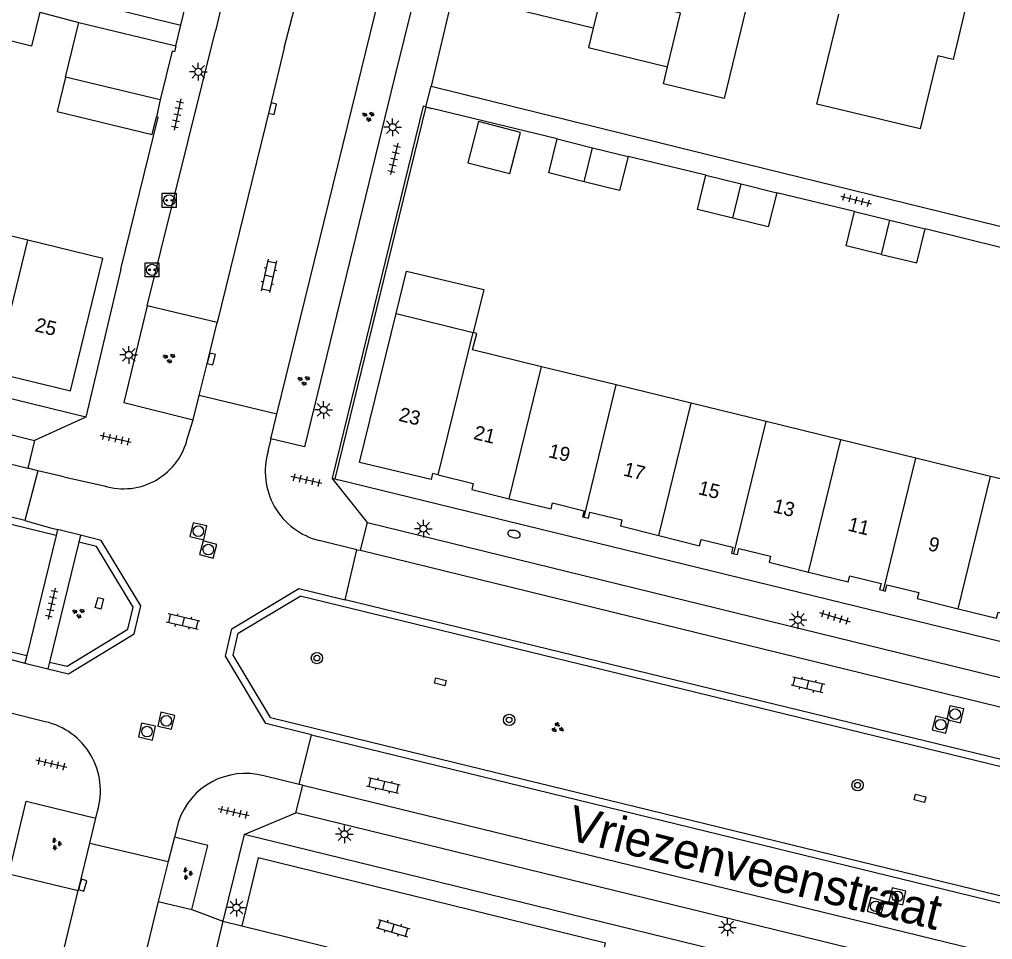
# Model space of a CAD drawing. Extents: x 125000 to 129004, y 397500 to 399008.
# Drawn here: x 126679.9 to 126748.6, y 397940.2 to 398005.2 of the extents above; entities that cross this region are included whole.
import ezdxf

# ---------------------------------------------------------------- set-up
doc = ezdxf.new("R2010")
doc.units = 0
for name, color, linetype in [('gg-afsc-erfafscheiding', 7, 'Continuous'), ('gg-afsc-hekwerk', 7, 'Continuous'), ('gg-afsc-muur', 7, 'Continuous'), ('gg-anno-huisnummerreeks BGT', 7, 'Continuous'), ('gg-anno-openbare ruimte label', 7, 'Continuous'), ('gg-bbg-bijgebouw', 7, 'Continuous'), ('gg-bbg-gedigitaliseerde bebouwing', 7, 'Continuous'), ('gg-bbg-hoofdgebouw', 7, 'Continuous'), ('gg-bbg-luifel en loopbrug', 7, 'Continuous'), ('gg-bbg-tussenscheiding', 7, 'Continuous'), ('gg-knt-verharding', 7, 'Continuous'), ('gg-knt-verharding nz', 7, 'Continuous'), ('gt-grn-weggrens', 7, 'Continuous'), ('gt-symb-boom', 7, 'Continuous'), ('gt-symb-brandkraan', 7, 'Continuous'), ('gt-symb-groenvak', 7, 'Continuous'), ('gt-symb-klinker verharding', 7, 'Continuous'), ('gt-symb-kolk', 7, 'Continuous'), ('gt-symb-kolk center center', 7, 'Continuous'), ('gt-symb-laadpunt elektrisch vervoer', 7, 'Continuous'), ('gt-symb-lichtmast', 7, 'Continuous'), ('gt-symb-rioolschacht', 7, 'Continuous'), ('gt-symb-tegel verharding', 7, 'Continuous')]:
    doc.layers.add(name, color=color, linetype=linetype)

# ---------------------------------------------------------------- blocks, each defined once
blk = doc.blocks.new('gt0-TEG1')
at = {"layer": 'gt-symb-tegel verharding'}
for p, q in [((-1.125, 0), (1.125, 0)), ((-0.9, -0.25), (-0.9, 0.25)), ((-0.45, -0.25), (-0.45, 0.25)), ((0, -0.25), (0, 0.25)), ((0.45, -0.25), (0.45, 0.25)), ((0.9, -0.25), (0.9, 0.25))]:
    blk.add_line(p, q, dxfattribs=at)
blk = doc.blocks.new('gt0-BR')
at = {"layer": 'gt-symb-brandkraan'}
for centre, radius, start, end in [((-0.244, 0), 0.206, 107.56694, 252.43307), ((0.599, -2.664), 3, 106.89205, 107.56694), ((0, -0.691), 0.938, 73.10799, 106.89205), ((-0.599, -2.664), 3, 72.43309, 73.10799), ((0.244, 0), 0.206, 287.56695, 72.43309), ((0.599, 2.664), 3, 252.43307, 253.10797), ((0, 0.691), 0.938, 253.10797, 286.89206), ((-0.599, 2.664), 3, 286.89206, 287.56695)]:
    blk.add_arc(centre, radius, start, end, dxfattribs=at)
blk = doc.blocks.new('gt0-KOLKCC')
at = {"layer": 'gt-symb-kolk center center'}
blk.add_lwpolyline([(-0.375, 0.2), (0.375, 0.2), (0.375, -0.2), (-0.375, -0.2)], close=True, dxfattribs=at)
blk = doc.blocks.new('gt0-BOOM')
at = {"layer": 'gt-symb-boom'}
for radius in [0.4, 0.2]:
    blk.add_circle((0, 0), radius, dxfattribs=at)
blk = doc.blocks.new('gt0-GRVAK')
at = {"layer": 'gt-symb-groenvak'}
for p, q in [((-0.11, 0.189), (-0.228, 0.24)), ((-0.182, 0.153), (0.088, 0.153)), ((-0.091, 0.211), (-0.156, 0.322)), ((-0.047, 0.214), (-0.047, 0.393)), ((-0.004, 0.211), (0.061, 0.322)), ((0.015, 0.189), (0.133, 0.24)), ((0.262, -0.052), (0.197, 0.059)), ((0.305, -0.049), (0.305, 0.13)), ((0.349, -0.052), (0.414, 0.059)), ((-0.245, -0.228), (-0.363, -0.177)), ((-0.318, -0.264), (-0.047, -0.264)), ((-0.226, -0.206), (-0.291, -0.095)), ((-0.183, -0.203), (-0.183, -0.024)), ((-0.139, -0.206), (-0.074, -0.095)), ((-0.12, -0.228), (-0.002, -0.177)), ((0.243, -0.074), (0.125, -0.023)), ((0.17, -0.11), (0.441, -0.11)), ((0.368, -0.074), (0.486, -0.023))]:
    blk.add_line(p, q, dxfattribs=at)
blk = doc.blocks.new('gt0-RS')
at = {"layer": 'gt-symb-rioolschacht'}
blk.add_lwpolyline([(-0.5, -0.5), (0.5, -0.5), (0.5, 0.5), (-0.5, 0.5)], close=True, dxfattribs=at)
blk.add_circle((0, 0), 0.375, dxfattribs=at)
blk = doc.blocks.new('gt0-KL1')
at = {"layer": 'gt-symb-klinker verharding'}
for p, q in [((-1.15, 0.3), (1.15, 0.3)), ((-1, -0.3), (-1, 0.3)), ((-0.5, 0.3), (-0.5, 0.45)), ((0, -0.3), (0, 0.3)), ((0.5, 0.3), (0.5, 0.45)), ((1, -0.3), (1, 0.3)), ((-1.15, -0.3), (1.15, -0.3)), ((-0.5, -0.45), (-0.5, -0.3)), ((0.5, -0.45), (0.5, -0.3))]:
    blk.add_line(p, q, dxfattribs=at)
blk = doc.blocks.new('gt0-LMAST')
at = {"layer": 'gt-symb-lichtmast'}
for p, q in [((-0.182, 0.173), (-0.447, 0.438)), ((-0.005, 0.246), (-0.005, 0.621)), ((0.172, 0.173), (0.437, 0.438)), ((-0.255, -0.004), (-0.63, -0.004)), ((-0.182, -0.181), (-0.447, -0.446)), ((-0.005, -0.254), (-0.005, -0.629)), ((0.437, -0.446), (0.172, -0.181)), ((0.245, -0.004), (0.62, -0.004))]:
    blk.add_line(p, q, dxfattribs=at)
blk.add_circle((-0.005, -0.004), 0.25, dxfattribs=at)
blk = doc.blocks.new('gt0-KOLK')
at = {"layer": 'gt-symb-kolk'}
blk.add_lwpolyline([(0, 0), (0.375, 0), (0.375, 0.4), (-0.375, 0.4), (-0.375, 0), (0, 0)], dxfattribs=at)
blk = doc.blocks.new('gt0-LEV')
at = {"layer": 'gt-symb-laadpunt elektrisch vervoer'}
blk.add_lwpolyline([(-0.486, 0.501), (0.486, 0.501), (0.486, -0.499), (-0.486, -0.499)], close=True, dxfattribs=at)
for centre, radius in [((0, 0), 0.393), ((-0.186, 0), 0.0566), ((0.186, 0), 0.0566)]:
    blk.add_circle(centre, radius, dxfattribs=at)

msp = doc.modelspace()

# ---------------------------------------------------------------- linework, layer by layer
at = {"layer": 'gg-afsc-erfafscheiding'}
for p, q in [((126681.348, 398005.7), (126684.082, 398004.958)), ((126717.861, 397996.741), (126709.008, 397998.897)), ((126728.342, 397994.173), (126722.861, 397995.502)), ((126738.842, 397991.607), (126733.349, 397992.945)), ((126749.333, 397989.038), (126743.84, 397990.392))]:
    msp.add_line(p, q, dxfattribs=at)
at = {"layer": 'gg-afsc-hekwerk'}
for p, q in [((126691.279, 398004.779), (126693.662, 398014.463)), ((126671.619, 398009.584), (126691.279, 398004.779)), ((126728.678, 397995.585), (126768.112, 397985.91))]:
    msp.add_line(p, q, dxfattribs=at)
at = {"layer": 'gg-afsc-muur'}
for p, q in [((126711.417, 398010.805), (126708.964, 398000.455)), ((126708.964, 398000.455), (126728.678, 397995.585)), ((126708.591, 397999.005), (126702.154, 397972.728)), ((126708.591, 397999.005), (126709.008, 397998.897)), ((126687.065, 397987.533), (126689.701, 397998.273)), ((126689.574, 397998.301), (126689.701, 397998.273))]:
    msp.add_line(p, q, dxfattribs=at)
at = {"layer": 'gg-bbg-bijgebouw'}
for p, q in [((126683.155, 398001.105), (126684.082, 398004.958)), ((126684.082, 398004.958), (126690.937, 398003.309)), ((126689.84, 397999.497), (126683.155, 398001.105)), ((126717.861, 397996.741), (126720.356, 397996.123)), ((126720.356, 397996.123), (126722.861, 397995.502)), ((126728.342, 397994.173), (126730.851, 397993.558)), ((126730.851, 397993.558), (126733.349, 397992.945)), ((126738.842, 397991.607), (126741.348, 397990.998)), ((126741.348, 397990.998), (126743.84, 397990.392))]:
    msp.add_line(p, q, dxfattribs=at)
for points in [[(126681.348, 398005.7), (126680.748, 398003.288), (126678.472, 398003.852)], [(126690.937, 398003.309), (126690.837, 398002.901), (126690.685, 398002.938), (126689.84, 397999.497)], [(126715.264, 397997.198), (126712.29, 397997.965), (126711.541, 397995.06), (126714.515, 397994.293), (126715.264, 397997.198)], [(126719.767, 397993.715), (126717.27, 397994.335), (126717.861, 397996.741)], [(126722.861, 397995.502), (126722.265, 397993.095), (126719.767, 397993.715)], [(126730.261, 397991.143), (126727.762, 397991.748), (126728.342, 397994.173)], [(126733.349, 397992.945), (126732.759, 397990.537), (126730.261, 397991.143)], [(126740.759, 397988.584), (126738.263, 397989.186), (126738.842, 397991.607)], [(126740.759, 397988.584), (126743.254, 397987.982), (126743.84, 397990.392)]]:
    msp.add_lwpolyline(points, dxfattribs=at)
at = {"layer": 'gg-bbg-gedigitaliseerde bebouwing'}
msp.add_lwpolyline([(126744.727, 398002.6), (126743.485, 397997.447), (126736.193, 397999.205), (126737.725, 398005.556)], dxfattribs=at)
at = {"layer": 'gg-bbg-hoofdgebouw'}
for p, q in [((126680.496, 397989.587), (126675.206, 397990.879)), ((126706.489, 397984.424), (126711.915, 397983.073)), ((126722.029, 397979.365), (126716.746, 397980.656)), ((126727.312, 397978.073), (126722.029, 397979.365)), ((126732.596, 397976.782), (126727.312, 397978.073)), ((126737.879, 397975.49), (126732.596, 397976.782)), ((126743.162, 397974.199), (126737.879, 397975.49)), ((126748.445, 397972.907), (126743.162, 397974.199)), ((126753.728, 397971.616), (126748.445, 397972.907))]:
    msp.add_line(p, q, dxfattribs=at)
for points in [[(126720.396, 398004.551), (126713.594, 398006.203), (126714.661, 398010.595), (126713.699, 398010.829), (126714.809, 398015.395), (126715.78, 398015.159), (126717.031, 398020.309), (126721.7, 398019.166), (126721.985, 398020.331), (126725.392, 398019.515), (126725.113, 398018.348), (126729.767, 398017.181), (126729.037, 398014.271), (126732.956, 398013.288), (126729.653, 397999.601)], [(126736.143, 398015.621), (126742.653, 398014.025), (126742.177, 398012.082), (126745.382, 398011.296), (126744.762, 398008.771), (126747.202, 398008.175), (126745.796, 398002.342), (126744.727, 398002.6)], [(126725.645, 398001.835), (126726.56, 398005.625), (126720.98, 398006.971), (126720.396, 398004.551)], [(126729.653, 397999.601), (126725.356, 398000.638), (126725.645, 398001.835)], [(126678.312, 397980.654), (126678.557, 397980.595), (126678.454, 397980.167), (126683.501, 397978.948), (126685.795, 397988.293), (126680.496, 397989.587)], [(126709.456, 397973.011), (126709.064, 397973.108), (126708.961, 397972.68), (126703.896, 397973.896), (126706.489, 397984.424)], [(126716.746, 397980.656), (126711.883, 397981.845), (126712.173, 397983.009), (126711.915, 397983.073)], [(126709.456, 397973.011), (126711.927, 397972.402), (126711.822, 397971.976), (126714.468, 397971.333)], [(126714.468, 397971.333), (126717.421, 397970.616), (126717.525, 397971.043), (126719.756, 397970.488), (126719.654, 397970.06), (126719.75, 397970.037)], [(126719.75, 397970.037), (126720.066, 397969.961), (126720.171, 397970.389), (126722.419, 397969.838), (126722.314, 397969.41), (126725.03, 397968.734)], [(126725.03, 397968.734), (126727.912, 397968.016), (126728.018, 397968.443), (126730.251, 397967.919), (126730.154, 397967.49), (126730.316, 397967.453)], [(126730.316, 397967.453), (126730.579, 397967.394), (126730.684, 397967.821), (126732.914, 397967.271), (126732.809, 397966.845), (126735.598, 397966.158)], [(126735.598, 397966.158), (126738.395, 397965.469), (126738.503, 397965.896), (126740.726, 397965.339), (126740.618, 397964.923), (126740.878, 397964.855)], [(126740.878, 397964.855), (126741.025, 397964.817), (126741.128, 397965.247), (126743.374, 397964.706), (126743.271, 397964.276), (126746.162, 397963.567)], [(126746.162, 397963.567), (126748.869, 397962.903), (126748.974, 397963.331), (126751.229, 397962.782), (126751.12, 397962.355), (126751.445, 397962.273)]]:
    msp.add_lwpolyline(points, dxfattribs=at)
at = {"layer": 'gg-bbg-luifel en loopbrug'}
msp.add_line((126689.84, 397999.497), (126689.574, 397998.301), dxfattribs=at)
for points in [[(126720.396, 398004.551), (126720.066, 398003.191), (126725.645, 398001.835)], [(126683.155, 398001.105), (126682.57, 397998.674), (126689.276, 397997.061), (126689.574, 397998.301)], [(126706.489, 397984.424), (126707.22, 397987.409), (126712.672, 397986.114), (126711.915, 397983.073)]]:
    msp.add_lwpolyline(points, dxfattribs=at)
at = {"layer": 'gg-bbg-tussenscheiding'}
for p, q in [((126719.767, 397993.715), (126720.356, 397996.123)), ((126730.261, 397991.143), (126730.851, 397993.558)), ((126740.759, 397988.584), (126741.348, 397990.998)), ((126678.312, 397980.654), (126680.496, 397989.587)), ((126709.456, 397973.011), (126711.915, 397983.073)), ((126714.468, 397971.333), (126716.746, 397980.656)), ((126719.75, 397970.037), (126722.029, 397979.365)), ((126725.03, 397968.734), (126727.312, 397978.073)), ((126730.316, 397967.453), (126732.596, 397976.782)), ((126735.598, 397966.158), (126737.879, 397975.49)), ((126740.878, 397964.855), (126743.162, 397974.199)), ((126746.162, 397963.567), (126748.445, 397972.907))]:
    msp.add_line(p, q, dxfattribs=at)
at = {"layer": 'gg-knt-verharding'}
for p, q in [((126704.038, 398001.65), (126709.273, 398022.865)), ((126684.578, 397977.097), (126507.432, 398020.343)), ((126697.422, 398019.469), (126693.725, 398004.377)), ((126680.269, 397969.791), (126484.428, 398017.669)), ((126682.484, 397968.735), (126484.508, 398017.135)), ((126482.394, 398008.606), (126680.419, 397960.251)), ((126688.924, 397984.956), (126693.725, 398004.377)), ((126690.937, 398003.309), (126691.279, 398004.779)), ((126698.065, 397977.307), (126704.038, 398001.65)), ((126687.065, 397987.533), (126684.578, 397977.097)), ((126693.846, 397983.777), (126688.924, 397984.956)), ((126668.739, 397978.435), (126680.968, 397975.455)), ((126692.155, 397976.899), (126692.589, 397978.631)), ((126698.065, 397977.307), (126692.589, 397978.631)), ((126691.781, 397975.707), (126692.155, 397976.899)), ((126697.652, 397975.555), (126698.065, 397977.307)), ((126680.968, 397975.455), (126680.478, 397973.482)), ((126681.19, 397973.313), (126680.478, 397973.482)), ((126681.19, 397973.313), (126680.269, 397969.791)), ((126683.023, 397972.878), (126681.19, 397973.313)), ((126683.023, 397972.878), (126685.869, 397972.239)), ((126701.971, 397972.776), (126702.154, 397972.728)), ((126702.154, 397972.728), (126702.373, 397972.671)), ((126771.975, 397955.659), (126702.373, 397972.671)), ((126703.968, 397967.694), (126704.458, 397969.652)), ((126682.484, 397968.735), (126680.419, 397960.251)), ((126682.587, 397969.159), (126682.484, 397968.735)), ((126684.201, 397968.763), (126682.587, 397969.159)), ((126684.201, 397968.763), (126684.082, 397968.277)), ((126684.082, 397968.277), (126682.01, 397959.8)), ((126703.724, 397967.732), (126701.061, 397968.385)), ((126702.885, 397964.204), (126703.724, 397967.732)), ((126703.724, 397967.732), (126703.968, 397967.694)), ((126786.769, 397943.224), (126699.72, 397964.462)), ((126784.699, 397944.244), (126702.885, 397964.204)), ((126677.934, 397960.343), (126680.287, 397959.71)), ((126680.419, 397960.251), (126680.287, 397959.71)), ((126682.01, 397959.8), (126681.891, 397959.314)), ((126680.287, 397959.71), (126681.891, 397959.314)), ((126697.623, 397955.879), (126784.678, 397934.639)), ((126699.648, 397951.159), (126700.517, 397954.658)), ((126700.517, 397954.658), (126782.332, 397934.697)), ((126699.648, 397951.159), (126697.152, 397951.759)), ((126699.403, 397949.146), (126699.891, 397951.096)), ((126699.891, 397951.096), (126699.648, 397951.159)), ((126684.869, 397947.019), (126685.285, 397948.778)), ((126685.285, 397948.778), (126685.408, 397949.279)), ((126780.803, 397929.291), (126699.403, 397949.146)), ((126691.119, 397948.532), (126690.843, 397947.427)), ((126690.843, 397947.427), (126690.399, 397945.713)), ((126695.766, 397947.623), (126694.261, 397941.507)), ((126741.488, 397936.437), (126695.766, 397947.623)), ((126684.869, 397947.019), (126690.399, 397945.713)), ((126690.399, 397945.713), (126689.699, 397942.882)), ((126679.145, 397944.851), (126684.043, 397943.678)), ((126689.699, 397942.882), (126688.215, 397936.806)), ((126689.699, 397942.882), (126692.062, 397942.328)), ((126694.261, 397941.507), (126695.599, 397941.163))]:
    msp.add_line(p, q, dxfattribs=at)
for points in [[(126709.273, 398022.865), (126711.611, 398022.284), (126706.382, 398001.073)], [(126706.382, 398001.073), (126700.011, 397975.006), (126697.652, 397975.555)], [(126708.591, 397999.005), (126708.391, 397999.057), (126701.971, 397972.776)], [(126688.924, 397984.956), (126687.26, 397978.118), (126692.155, 397976.899)], [(126692.589, 397978.631), (126693.251, 397981.257), (126693.846, 397983.777)], [(126697.461, 397974.688), (126697.646, 397975.462), (126697.652, 397975.555)], [(126680.269, 397969.791), (126682.101, 397969.276), (126682.587, 397969.159)], [(126704.458, 397969.652), (126766.986, 397954.338), (126766.533, 397952.376)], [(126681.891, 397959.314), (126683.36, 397958.968), (126687.993, 397961.793), (126688.455, 397963.767), (126685.661, 397968.392), (126684.201, 397968.763)], [(126682.01, 397959.8), (126683.275, 397959.502), (126687.554, 397962.111), (126687.922, 397963.683), (126685.339, 397967.958), (126684.082, 397968.277)], [(126700.517, 397954.658), (126697.285, 397955.47), (126694.448, 397960.207), (126694.892, 397962.149), (126699.622, 397964.986), (126702.885, 397964.204)], [(126697.623, 397955.879), (126694.98, 397960.291), (126695.332, 397961.83), (126699.72, 397964.462)], [(126681.721, 397955.586), (126678.902, 397956.279), (126677.084, 397956.769)], [(126679.145, 397944.851), (126680.372, 397949.97), (126685.285, 397948.778)], [(126692.062, 397942.328), (126693.184, 397946.856), (126690.843, 397947.427)], [(126684.043, 397943.678), (126684.165, 397944.1), (126684.869, 397947.019)], [(126720.088, 397935.185), (126721.274, 397939.96), (126696.753, 397945.974), (126695.599, 397941.163)], [(126695.599, 397941.163), (126700.557, 397939.953), (126713.202, 397936.789), (126720.088, 397935.185)]]:
    msp.add_lwpolyline(points, dxfattribs=at)
for centre, radius, start, end in [((126687.233, 397976.687), 4.653, 252.95447, 347.83761), ((126702.255, 397973.246), 5.006, 163.26389, 256.20237), ((126680.617, 397950.709), 5, 343.37985, 77.24029), ((126695.843, 397946.953), 4.981, 74.76136, 161.52253)]:
    msp.add_arc(centre, radius, start, end, dxfattribs=at)
at = {"layer": 'gg-knt-verharding nz'}
for p, q in [((126668.289, 397976.466), (126680.478, 397973.482)), ((126703.968, 397967.694), (126766.533, 397952.376)), ((126699.891, 397951.096), (126781.251, 397931.267))]:
    msp.add_line(p, q, dxfattribs=at)
for points in [[(126698.583, 398003.168), (126700.604, 398010.953), (126702.298, 398018.261)], [(126698.583, 398003.168), (126697.568, 397998.925), (126693.846, 397983.777)], [(126679.28, 397923.905), (126680.974, 397931.005), (126684.043, 397943.678)]]:
    msp.add_lwpolyline(points, dxfattribs=at)
at = {"layer": 'gt-grn-weggrens'}
for p, q in [((126708.591, 397999.005), (126708.964, 398000.455)), ((126684.578, 397977.097), (126680.968, 397975.455)), ((126704.458, 397969.652), (126701.971, 397972.776)), ((126695.766, 397947.623), (126699.403, 397949.146)), ((126692.062, 397942.328), (126694.261, 397941.507)), ((126694.261, 397941.507), (126692.922, 397935.994))]:
    msp.add_line(p, q, dxfattribs=at)

# ---------------------------------------------------------------- block references
at = {"layer": 'gt-symb-boom'}
for p in [(126700.896, 397960.079), (126714.465, 397955.709), (126739.06, 397951.105)]:
    msp.add_blockref('gt0-BOOM', p, dxfattribs=at)
at = {"layer": 'gt-symb-brandkraan', "rotation": -13.119144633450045}
msp.add_blockref('gt0-BR', (126714.811, 397968.837), dxfattribs=at)
at = {"layer": 'gt-symb-groenvak'}
for p, rotation in [((126704.553, 397998.352), 167.17287657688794), ((126690.49, 397981.275), 167.17287657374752), ((126699.995, 397979.698), 167.17287658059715), ((126684.096, 397963.267), 167.17287657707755), ((126717.867, 397955.15), -12.827123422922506), ((126682.496, 397946.983), -103.41107184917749), ((126691.749, 397944.889), -103.41107184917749)]:
    msp.add_blockref('gt0-GRVAK', p, dxfattribs=dict(at, rotation=rotation))
at = {"layer": 'gt-symb-klinker verharding'}
for p, rotation in [((126697.502, 397987.073), -102.82712342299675), ((126691.45, 397962.646), 167.17287657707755), ((126735.549, 397958.203), -13.48012620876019), ((126705.595, 397951.072), 167.17287657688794), ((126706.267, 397941.01), -16.73216022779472)]:
    msp.add_blockref('gt0-KL1', p, dxfattribs=dict(at, rotation=rotation))
at = {"layer": 'gt-symb-kolk'}
for p, rotation in [((126697.568, 397998.925), -103.46677689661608), ((126693.251, 397981.257), -104.17514205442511), ((126684.165, 397944.1), -106.13420459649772)]:
    msp.add_blockref('gt0-KOLK', p, dxfattribs=dict(at, rotation=rotation))
at = {"layer": 'gt-symb-kolk center center'}
for p, rotation in [((126685.542, 397963.954), 75.2826888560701), ((126709.607, 397958.399), -14.89818725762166), ((126743.475, 397950.177), 165.8803970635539)]:
    msp.add_blockref('gt0-KOLKCC', p, dxfattribs=dict(at, rotation=rotation))
at = {"layer": 'gt-symb-laadpunt elektrisch vervoer'}
for p in [(126690.469, 397992.403), (126689.262, 397987.499)]:
    msp.add_blockref('gt0-LEV', p, dxfattribs=at)
at = {"layer": 'gt-symb-lichtmast'}
for p in [(126692.528, 398001.484), (126706.247, 397997.571), (126687.62, 397981.493), (126701.368, 397977.608), (126708.413, 397969.221), (126734.85, 397962.78), (126702.843, 397947.644), (126695.222, 397942.467), (126729.872, 397941.07)]:
    msp.add_blockref('gt0-LMAST', p, dxfattribs=at)
at = {"layer": 'gt-symb-rioolschacht'}
for p, rotation in [((126692.525, 397969.04), 167.17287658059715), ((126693.226, 397967.742), 164.6996755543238), ((126745.951, 397956.118), -12.938810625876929), ((126690.262, 397955.65), 167.06118937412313), ((126744.927, 397955.379), -13.827795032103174), ((126688.902, 397954.889), 77.4649766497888), ((126741.87, 397943.256), 167.0611893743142), ((126740.35, 397942.549), 164.6292745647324)]:
    msp.add_blockref('gt0-RS', p, dxfattribs=dict(at, rotation=rotation))
at = {"layer": 'gt-symb-tegel verharding'}
for p, rotation in [((126691.05, 397998.471), -101.88275886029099), ((126706.349, 397995.336), -102.8271234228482), ((126738.96, 397992.428), -14.17514205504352), ((126686.686, 397975.559), 167.17287657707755), ((126700.147, 397972.649), 167.17287658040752), ((126682.173, 397963.927), -102.827123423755), ((126737.459, 397962.972), -16.73216022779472), ((126682.145, 397952.61), 167.17287657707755), ((126695.019, 397949.191), 167.17287657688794)]:
    msp.add_blockref('gt0-TEG1', p, dxfattribs=dict(at, rotation=rotation))

# ---------------------------------------------------------------- texts
at = {"layer": 'gg-anno-huisnummerreeks BGT'}
for s, rotation, p in [('25', 346.4, (126680.928, 397983.171)), ('23', 346.5, (126706.613, 397976.843)), ('21', 346.4, (126711.9, 397975.558)), ('19', 346.4, (126717.185, 397974.275)), ('17', 346, (126722.472, 397972.978)), ('15', 346, (126727.749, 397971.664)), ('13', 346.2, (126733.035, 397970.392)), ('11', 346.2, (126738.316, 397969.092)), ('9', 346.2, (126743.976, 397967.707))]:
    msp.add_text(s, height=1, rotation=rotation, dxfattribs=at).set_placement(p)
at = {"layer": 'gg-anno-openbare ruimte label'}
msp.add_text('Vriezenveenstraat', height=2.5, rotation=346.2, dxfattribs=at).set_placement((126718.442, 397947.295))

doc.saveas('drawing.dxf')
